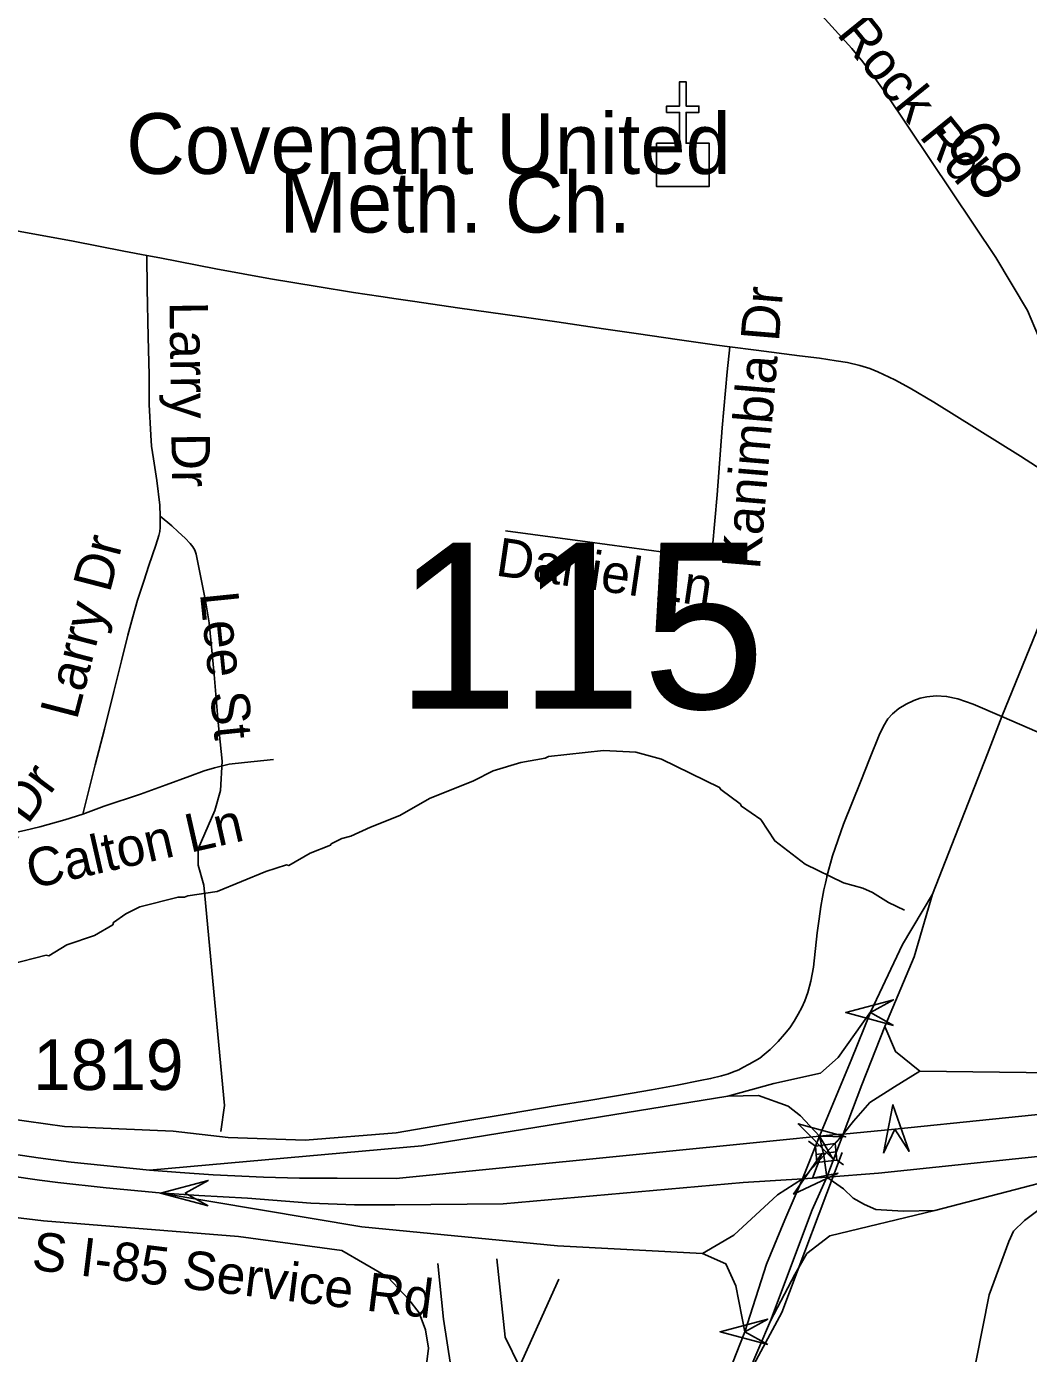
# Model space of a CAD drawing. Extents: x 1383679 to 1536984, y 460658 to 651027.
# Drawn here: x 1419161 to 1421638, y 547887 to 551167 of the extents above; entities that cross this region are included whole.
import ezdxf

# ---------------------------------------------------------------- set-up
doc = ezdxf.new("R2010")
doc.units = 0
for name, color, linetype in [('Default', 7, 'Continuous'), ('Exist Cultural Church CELL', 7, 'Continuous'), ('Exist Cultural Church Label', 7, 'Continuous'), ('Exist Hydrographic Misc Water Feature', 7, 'Continuous'), ('Exist Road Non-System Type 51', 7, 'Continuous'), ('Exist Road Non-System Type 51 Label', 7, 'Continuous'), ('Exist Road Primary Interstate Divided Center Attributed', 7, 'Continuous'), ('Exist Road Primary Interstate Ramp 1 Lane Attributed', 7, 'Continuous'), ('Exist Road Primary Interstate Structure Cantilever Sign Attributed CELL', 7, 'Continuous'), ('Exist Road Primary Interstate Structure Ovrhead Sign Attributed CELL', 7, 'Continuous'), ('Exist Road Primary Interstate Structure Standard Bridge CELL', 7, 'Continuous'), ('Exist Road Primary US Service Attributed', 7, 'Continuous'), ('Exist Road Secondary Mileage Hundredths English Label', 7, 'Continuous'), ('Exist Road Secondary Structure Standard Bridge Attributed CELL', 7, 'Continuous'), ('Exist Road Secondary Structure Standard Bridge Number Label', 7, 'Continuous'), ('Exist Road Secondary Type 51 Attributed', 7, 'Continuous'), ('Exist Road Secondary Type 51 Divided Attributed', 7, 'Continuous'), ('Exist Road Secondary Type 51 Label', 7, 'Continuous'), ('Exist Road Secondary Type 51 Number Label', 7, 'Continuous')]:
    doc.layers.add(name, color=color, linetype=linetype)

msp = doc.modelspace()

# ---------------------------------------------------------------- linework, layer by layer
at = {"layer": 'Default'}
msp.add_lwpolyline([(1419749.8, 542784.7), (1419776.5, 543157.8), (1419809.8, 543724.1), (1419936.3, 545223.2), (1420036.2, 545862.8), (1420116.1, 546202.6), (1420216, 546622.4), (1420302.6, 546855.6), (1420449.1, 547115.4), (1420895.3, 547741.7), (1421028.5, 547988.2), (1421177.3, 548383.5)], dxfattribs=at)
at = {"layer": 'Exist Cultural Church CELL'}
msp.add_lwpolyline([(1420718.4, 550878.1), (1420775.4, 550878.2), (1420775.4, 550954.3), (1420743.4, 550954.3), (1420743.4, 550970.3), (1420775.4, 550970.3), (1420775.4, 551030.4), (1420791.4, 551030.4), (1420791.4, 550970.3), (1420823.4, 550970.3), (1420823.4, 550954.3), (1420791.4, 550954.3), (1420791.4, 550878.2), (1420849, 550878.1), (1420849, 550771.6), (1420718.4, 550771.6)], close=True, dxfattribs=at)
at = {"layer": 'Exist Hydrographic Misc Water Feature'}
msp.add_lwpolyline([(1419119.9, 548848.6), (1419209.8, 548871.2), (1419216.4, 548870.3), (1419261, 548897.4), (1419329.5, 548919.8), (1419374.1, 548946.8), (1419376.3, 548952.7), (1419406.7, 548974), (1419441.2, 548991.3), (1419535.7, 549015.1), (1419551.7, 549014.8), (1419559.7, 549018.6), (1419632, 549029), (1419753, 549078.2), (1419803.4, 549094.8), (1419809.4, 549092.9), (1419862, 549123.7), (1419912.9, 549143.4), (1419914.6, 549146.6), (1419940.9, 549159.9), (1419963, 549165.5), (1420011.5, 549188.3), (1420084.1, 549216.7), (1420157.1, 549259.1), (1420266, 549302.6), (1420314.9, 549327.1), (1420383.1, 549347.9), (1420443.3, 549358.6), (1420451.4, 549362.4), (1420587.7, 549377.3), (1420667.7, 549373.5), (1420731.2, 549356.1), (1420874.6, 549286), (1420877.7, 549280.9), (1420925.6, 549245.4), (1420928.8, 549239.7), (1420976.1, 549206.7), (1421010.9, 549153.9), (1421085.8, 549096.3), (1421180.7, 549050.1), (1421228.5, 549037.1), (1421252.3, 549026.5), (1421291.8, 549001.6), (1421331.3, 548982.8)], dxfattribs=at)
at = {"layer": 'Exist Road Non-System Type 51'}
for p, q in [((1419401.4, 550611.9), (1419458.8, 550600.9)), ((1420379.5, 547855.2), (1420476.9, 548071.2))]:
    msp.add_line(p, q, dxfattribs=at)
for points in [[(1418587.2, 550688.2), (1418617.2, 550694.7), (1418655.7, 550702.9), (1418697.7, 550710), (1418737.1, 550714.4), (1418769.7, 550716.4), (1418800.9, 550715.9), (1418841.2, 550713.3), (1418873.7, 550709.7), (1418911.3, 550703.2), (1418972.7, 550692), (1419077.8, 550673), (1419145.3, 550660.4), (1419276.4, 550635.9), (1419401.4, 550611.9)], [(1419458.8, 550600.9), (1419491, 550594.8), (1419629.3, 550568.2), (1419764.5, 550543.3), (1419879.6, 550524.3), (1419969.2, 550509.8), (1420037.2, 550499.6), (1420075, 550494.1), (1420121.1, 550487.3), (1420226.8, 550471.4), (1420385.8, 550449), (1420472.3, 550436.8), (1420587.2, 550419.9), (1420674.1, 550407.4), (1420769.5, 550393.6), (1420867.6, 550379.4), (1420899.4, 550375.2)], [(1419491.6, 549956.5), (1419490.5, 549983.6), (1419483.1, 550044.9), (1419475.2, 550098.7), (1419470.4, 550129.9), (1419468.1, 550156.7), (1419464.5, 550232.8), (1419463.9, 550306.2), (1419462.1, 550399.1), (1419459.3, 550519.5), (1419458.8, 550600.9)], [(1420899.4, 550375.2), (1420893, 550313.6), (1420881.2, 550175), (1420868.4, 550009.5), (1420856.6, 549880.9), (1420854.7, 549868.2), (1420853, 549863.9), (1420850.6, 549861), (1420846.9, 549857.8), (1420839.4, 549855.4), (1420832.5, 549854.2), (1420822.3, 549854.8), (1420742, 549866.4), (1420547.9, 549893.2), (1420344.8, 549920.4)], [(1420899.4, 550375.2), (1420964.5, 550366.6), (1421071.8, 550352.8), (1421121.6, 550346.9), (1421162.3, 550340.6), (1421190.3, 550336.2), (1421221, 550329.1), (1421245.9, 550321.5), (1421265.4, 550313.7), (1421307.8, 550293.9), (1421345.6, 550273.2), (1421404.3, 550238.3), (1421618.7, 550104.9), (1421736.8, 550028.1)], [(1419300.2, 549220.4), (1419331.2, 549341.8), (1419353.8, 549430.3), (1419376.9, 549523.2), (1419396.1, 549598.8), (1419411.9, 549662.8), (1419423.7, 549707.6), (1419435.7, 549749.3), (1419451, 549795.6), (1419463.3, 549834.4), (1419480.7, 549884.9), (1419488, 549908.4), (1419490.5, 549918.4), (1419491.8, 549928.5), (1419491.8, 549950), (1419491.6, 549956.5)], [(1419491.6, 549956.5), (1419520.4, 549933.1), (1419536.4, 549918), (1419553.2, 549902.4), (1419565.9, 549889.3), (1419572.4, 549880.8), (1419576.9, 549872.7), (1419580.5, 549862.9), (1419603.3, 549747), (1419612.7, 549693.1), (1419624.9, 549565), (1419634.9, 549446.9), (1419644.9, 549350.7), (1419640.9, 549278.3), (1419627, 549228.8), (1419585.3, 549134.3), (1419585.3, 549093.8), (1419599.2, 549044.3), (1419650.2, 548499.8), (1419641.3, 548435.4)], [(1419771.9, 549354.9), (1419700.2, 549348.1), (1419661.9, 549343.4), (1419641.9, 549338.7), (1419625.7, 549334.7), (1419600.2, 549326.8), (1419565.2, 549313.8), (1419506.7, 549292.4), (1419442.5, 549269.7), (1419352.9, 549240.2), (1419306.7, 549222.5), (1419300.2, 549220.4)], [(1419300.2, 549220.4), (1419256, 549206.1), (1419194.1, 549188.9), (1419155.9, 549179.9), (1419125.3, 549173.5), (1419104.8, 549169.4), (1419074.7, 549164.8), (1419042.1, 549160.2), (1419014.2, 549157.8), (1418943.8, 549151.4), (1418900.2, 549149.3)], [(1420177.7, 548109.5), (1420191.7, 547972.2), (1420219.5, 547796.7), (1420235.7, 547772), (1420328.5, 547729.2)], [(1420323.8, 548120.7), (1420344.7, 547927.2), (1420379.5, 547855.2)]]:
    msp.add_lwpolyline(points, dxfattribs=at)
at = {"layer": 'Exist Road Primary Interstate Divided Center Attributed'}
for points in [[(1422897, 548551.1), (1422728.6, 548552.9), (1422725.5, 548553), (1422524.5, 548548.6), (1422304.3, 548533.2), (1422218, 548527), (1422091.5, 548512.6), (1421758.6, 548487.5), (1421548.7, 548466.3), (1421307.4, 548441.2), (1421180.2, 548429.3)], [(1421139.6, 548323.2), (1421267, 548333.1), (1421676.7, 548375.3), (1421852.9, 548393.8), (1422296.9, 548457.2), (1422471.1, 548471.4)], [(1421121.2, 548424.1), (1421023.1, 548414.1), (1420313.1, 548343.5), (1420075, 548319.9), (1419929.3, 548320.4), (1419836.1, 548320.8), (1419747.3, 548323.2), (1419622.3, 548328.7), (1419541, 548334.5), (1419465.2, 548340.2)], [(1421180.2, 548429.3), (1421154.7, 548427.9), (1421121.2, 548424.1)], [(1419465.2, 548340.2), (1419271.2, 548360.2), (1419189.7, 548370.7), (1419106.7, 548382.8)], [(1419118.8, 548325.9), (1419193.5, 548315.5), (1419238.8, 548310), (1419357.6, 548296.7), (1419488.9, 548284.5)], [(1419488.9, 548284.5), (1419587.4, 548277.3), (1419707.8, 548271.2), (1419864, 548258.9), (1419972.2, 548254.8), (1420072, 548254.8), (1420339.4, 548256.9), (1420932.5, 548309.6), (1421079, 548318.4)], [(1421079, 548318.4), (1421103.9, 548320.3), (1421139.6, 548323.2)]]:
    msp.add_lwpolyline(points, dxfattribs=at)
at = {"layer": 'Exist Road Primary Interstate Ramp 1 Lane Attributed'}
for points in [[(1421248.5, 548732.4), (1421167.9, 548618.6), (1421123.6, 548580.2), (1421008.8, 548554.7), (1420894.4, 548522.9)], [(1421369.5, 548585.2), (1421309.4, 548633.3), (1421282.9, 548695.3)], [(1421369.5, 548585.2), (1421307, 548545.9), (1421246.1, 548507.5), (1421205.4, 548461.2), (1421180.2, 548429.3)], [(1422897, 548551.1), (1422550.4, 548593.1), (1421959.9, 548577.4), (1421369.5, 548585.2)], [(1420894.4, 548522.9), (1420138.5, 548400.4), (1419465.2, 548340.2)], [(1421121.2, 548424.1), (1421074.4, 548474.7), (1421044, 548498.5), (1420970.6, 548524.5), (1420894.4, 548522.9)], [(1421406.4, 548240.8), (1421900.1, 548369.2), (1422471.1, 548471.4)], [(1421121.2, 548424.1), (1421132.4, 548376.6)], [(1421132.4, 548376.6), (1421180.2, 548429.3)], [(1421079, 548318.4), (1421132.4, 548376.6)], [(1421132.4, 548376.6), (1421139.6, 548323.2)], [(1420832, 548133.9), (1420909.6, 548179.9), (1421018, 548279.3), (1421079, 548318.4)], [(1421139.6, 548323.2), (1421180.6, 548294), (1421204.3, 548271.4), (1421232.5, 548255.5), (1421260.7, 548243.1), (1421328.5, 548238.6), (1421406.4, 548240.8)], [(1419488.9, 548284.5), (1419990.2, 548200), (1420474, 548153.1), (1420832, 548133.9)], [(1421000.2, 547967.8), (1421060.8, 548082.2), (1421089.8, 548133.9), (1421146.6, 548177.7), (1421406.4, 548240.8)], [(1420832, 548133.9), (1420889.9, 548108.8), (1420914.3, 548054.7), (1420936.7, 547940.8)]]:
    msp.add_lwpolyline(points, dxfattribs=at)
at = {"layer": 'Exist Road Primary Interstate Structure Cantilever Sign Attributed CELL'}
msp.add_lwpolyline([(1421279.8, 548382.3), (1421303.1, 548502), (1421342.8, 548386.7), (1421307.4, 548441.2)], close=True, dxfattribs=at)
at = {"layer": 'Exist Road Primary Interstate Structure Ovrhead Sign Attributed CELL'}
for points in [[(1421304.1, 548698.1), (1421186.3, 548729.7), (1421304.1, 548761.3), (1421247.3, 548729.7)], [(1419610.4, 548251.8), (1419492.6, 548283.4), (1419610.4, 548314.9), (1419553.6, 548283.4)], [(1420993.5, 547909.2), (1420875.7, 547940.8), (1420993.5, 547972.3), (1420936.7, 547940.8)]]:
    msp.add_lwpolyline(points, close=True, dxfattribs=at)
at = {"layer": 'Exist Road Primary Interstate Structure Standard Bridge CELL'}
for p, q in [((1421094.3, 548411.8), (1421111.4, 548399.7)), ((1421160.5, 548405.9), (1421175.2, 548422.1)), ((1421113, 548379.3), (1421162.2, 548385.6)), ((1421100, 548342.6), (1421114.7, 548358.8)), ((1421163.8, 548365.5), (1421180.8, 548353.4))]:
    msp.add_line(p, q, dxfattribs=at)
msp.add_lwpolyline([(1421114.7, 548358.8), (1421163.9, 548365.2), (1421160.5, 548406), (1421111.4, 548399.7)], close=True, dxfattribs=at)
at = {"layer": 'Exist Road Primary US Service Attributed'}
for points in [[(1421572.2, 549461.2), (1421501.3, 549491.8), (1421463.4, 549504.8), (1421435.4, 549511), (1421409.9, 549512.4), (1421387, 549510.4), (1421370.5, 549507.1), (1421355, 549500.9), (1421336, 549492.1), (1421317.9, 549481.4), (1421302, 549468.4), (1421290.6, 549456), (1421279.8, 549437.4), (1421268.8, 549415.1), (1421245.3, 549356.1), (1421223.4, 549301.3), (1421180.6, 549195.2), (1421153.3, 549117), (1421139.8, 549066), (1421139.4, 549064.5), (1421136.2, 549049.9), (1421132.5, 549033.4), (1421128.7, 549015.1), (1421124.8, 548991.6), (1421120.2, 548961.1), (1421116, 548926.9), (1421106.3, 548842.3), (1421099.9, 548807.1), (1421092.5, 548779), (1421085.1, 548758.7), (1421078, 548742), (1421068.4, 548725.4), (1421058.7, 548708.5), (1421047.8, 548692), (1421035, 548676.1), (1421019, 548658.3), (1420999.7, 548638.5), (1420984.9, 548625.8), (1420973.9, 548617.4), (1420960.6, 548609.9), (1420947.5, 548602.6), (1420932, 548593.6), (1420922.1, 548588.5), (1420906.4, 548582.6), (1420896.2, 548578.2), (1420878.9, 548573.2), (1420852.1, 548566.5), (1420826.1, 548561.5), (1420769.3, 548550), (1420706.1, 548538.8), (1420658.1, 548530.3), (1420550.9, 548512.7), (1420468, 548499.3), (1420356.9, 548479.9), (1420242.5, 548461), (1420075, 548432.7), (1419849.6, 548414.3), (1419659.8, 548420.9), (1419523.7, 548436.7), (1419255.4, 548448.1), (1418925.1, 548494.5)], [(1424465.8, 548207.1), (1423579.8, 548501.9), (1423452.6, 548540.4), (1423179.9, 548593.1), (1422870.3, 548647.7), (1422740.9, 548712.9), (1422608, 548784.2), (1421995.1, 549066), (1421945.2, 549103.4), (1421902.4, 549148.9), (1421855.4, 549214.6), (1421817.3, 549271.8), (1421758.1, 549363.4), (1421735.2, 549386.8), (1421722, 549396), (1421572.2, 549461.2)], [(1425842, 547487.3), (1424426.3, 547984.9), (1423875.4, 548184.9), (1423539.3, 548297.6), (1423412.2, 548328.5), (1423081, 548403), (1422680.5, 548418.6), (1422134.2, 548369.2), (1421762.2, 548278.3), (1421664.1, 548242.6), (1421628.2, 548215.9), (1421600.7, 548189.1), (1421589.3, 548164.1), (1421540.8, 548032.3), (1421477.7, 547712)]]:
    msp.add_lwpolyline(points, dxfattribs=at)
at = {"layer": 'Exist Road Secondary Structure Standard Bridge Attributed CELL'}
for points in [[(1421154.1, 548368), (1421068.7, 548455), (1421186.2, 548422.4), (1421121.2, 548424.1)], [(1421167.7, 548332.8), (1421057.3, 548281), (1421127, 548381), (1421103.9, 548320.3)]]:
    msp.add_lwpolyline(points, close=True, dxfattribs=at)
at = {"layer": 'Exist Road Secondary Type 51 Attributed'}
for points in [[(1421572.2, 549461.2), (1421683, 549734.2), (1421696, 549770.4), (1421709.6, 549812.1), (1421726.8, 549886.6), (1421734.1, 549931.9), (1421736.9, 549957.2), (1421737.9, 549991.8), (1421737.1, 550022.5), (1421729.3, 550139.6), (1421723.5, 550190.4), (1421710.2, 550252.1), (1421687.7, 550331.8), (1421663.1, 550400.9), (1421635.2, 550464.8), (1421557.6, 550596), (1421286.5, 551000.1), (1421252.3, 551047.4), (1421228.2, 551079.3), (1421201.4, 551112.3), (1421127.1, 551193.8)], [(1421400.7, 549022.5), (1421536.7, 549368.8), (1421572.2, 549461.2)], [(1420115.4, 547006.6), (1420039.8, 547116.7), (1419997.2, 547185.5), (1419992.5, 547226.8), (1419988.8, 547273.6), (1419991.1, 547327.6), (1420005, 547388.3), (1420028.2, 547476.1), (1420089.6, 547652.7), (1420143, 547805.7), (1420149.9, 547859.7), (1420154.6, 547900.2), (1420147.6, 547945.2), (1420131.4, 547988), (1420106, 548020.3), (1420054, 548075.4), (1419940.5, 548141.9), (1419685.3, 548176.3), (1419203.1, 548215.3), (1418858, 548256.5), (1418686.3, 548274.9)]]:
    msp.add_lwpolyline(points, dxfattribs=at)
at = {"layer": 'Exist Road Secondary Type 51 Divided Attributed'}
for points in [[(1421400.7, 549022.5), (1421327, 548898.2), (1421248.5, 548732.4)], [(1421282.9, 548695.3), (1421355.5, 548867.3), (1421400.7, 549022.5)], [(1421248.5, 548732.4), (1421200, 548611.8), (1421121.2, 548424.1)], [(1421180.2, 548429.3), (1421226, 548551), (1421282.9, 548695.3)], [(1421121.2, 548424.1), (1421079, 548318.4)], [(1421139.6, 548323.2), (1421180.2, 548429.3)], [(1421079, 548318.4), (1421035.8, 548217.4), (1420990.8, 548107.7), (1420936.7, 547940.8)], [(1421000.2, 547967.8), (1421103.1, 548242.5), (1421139.6, 548323.2)], [(1420642.7, 546967.6), (1420664.7, 547001.4), (1420680.1, 547041.2), (1420693.9, 547091.7), (1420719.3, 547201.8), (1420778.1, 547389.7), (1420942.6, 547832.7), (1421000.2, 547967.8)], [(1420936.7, 547940.8), (1420730.5, 547417.1), (1420670.8, 547208), (1420628.8, 547066), (1420611.4, 547017.4), (1420598.6, 546995.4), (1420584.9, 546978.9)]]:
    msp.add_lwpolyline(points, dxfattribs=at)

# ---------------------------------------------------------------- texts
at = {"layer": 'Exist Cultural Church Label'}
for s, p in [('Covenant United', (1419407.6, 550802.5)), ('Meth. Ch.', (1419786.4, 550657.6))]:
    msp.add_text(s, height=150, dxfattribs=at).set_placement(p)
at = {"layer": 'Exist Road Non-System Type 51 Label'}
for s, rotation, p in [('Kanimbla Dr', 85.236, (1420973.9, 549823.3)), ('Larry Dr', 270.817, (1419514.5, 550486.4)), ('Larry Dr', 75.4652, (1419285.5, 549450.7)), ('Daniel Ln', 351.656, (1420318.3, 549810.3)), ('Lee St', 275.7923, (1419589.8, 549766)), ('Moores Park Dr', 53.3678, (1418713.3, 548586.2)), ('Calton Ln', 12.8116, (1419173, 549035.2))]:
    msp.add_text(s, height=95, rotation=rotation, dxfattribs=at).set_placement(p)
at = {"layer": 'Exist Road Secondary Mileage Hundredths English Label'}
msp.add_text('.68', height=125, rotation=304.0374, dxfattribs=at).set_placement((1421401.2, 550919.7))
at = {"layer": 'Exist Road Secondary Structure Standard Bridge Number Label'}
msp.add_text('115', height=410.1, dxfattribs=at).set_placement((1420073, 549480.9))
at = {"layer": 'Exist Road Secondary Type 51 Label'}
for s, rotation, p in [('Little Rock Rd', 308.9728, (1420970.8, 551383.5)), ('S I-85 Service Rd', 353.0185, (1419171.4, 548094.8))]:
    msp.add_text(s, height=95, rotation=rotation, dxfattribs=at).set_placement(p)
at = {"layer": 'Exist Road Secondary Type 51 Number Label'}
msp.add_text('1819', height=125, dxfattribs=at).set_placement((1419177.4, 548538.4))

doc.saveas('drawing.dxf')
